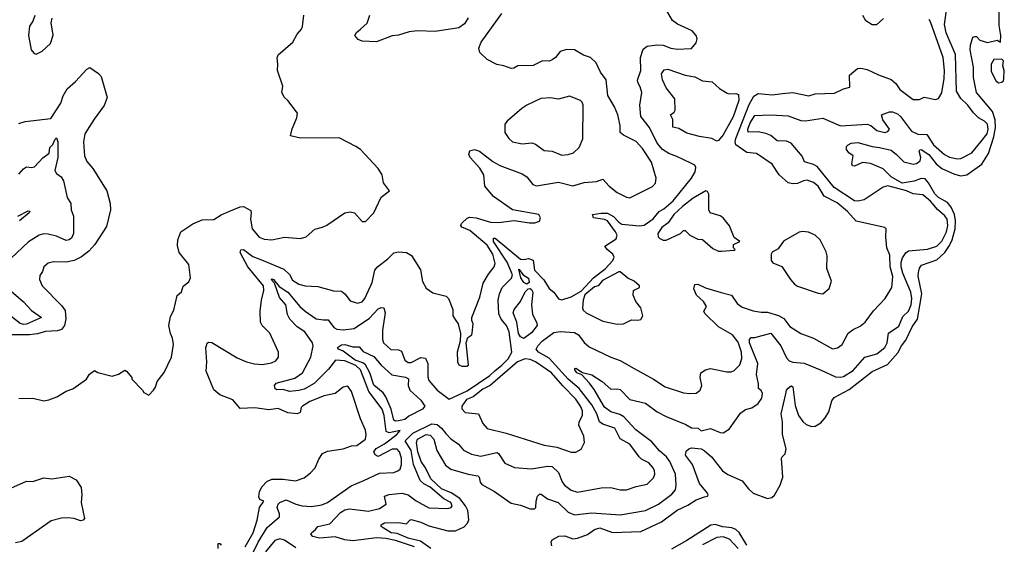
# Model space of a CAD drawing. Extents: x 1245432 to 1420865, y 606325 to 671314.
# Tile 337 of 382: x 1410881 to 1417100, y 611182 to 614495. Entities that reach past the tile are written whole.
import ezdxf

# ---------------------------------------------------------------- set-up
doc = ezdxf.new("R2010")
doc.units = 0

msp = doc.modelspace()

# ---------------------------------------------------------------- linework, layer by layer
at = {"layer": '0CON20XD'}
for points in [[(1413881.4, 612278.6), (1413927.6, 612312.4), (1413967.1, 612352.9), (1413989, 612395), (1413973, 612525), (1413955.3, 612565), (1413922.3, 612605), (1413907.2, 612637.2), (1413903.2, 612725), (1413911.1, 612765), (1413928.2, 612805), (1413987.2, 612862.8), (1413994.7, 612885), (1413960.7, 612965), (1413874.4, 613095), (1413874.4, 613115.6), (1413885, 613115.9), (1414045, 612983.2), (1414065, 612980.5), (1414095, 612987.1), (1414125, 612977.5), (1414132.9, 612912.9), (1414191.7, 612851.7), (1414225, 612797.8), (1414255.6, 612775), (1414285, 612732.5), (1414305, 612725.7), (1414364.2, 612745.8), (1414428.5, 612781.5), (1414505, 612865.2), (1414578.7, 612921.3), (1414628.6, 612975), (1414637.1, 612995), (1414627.5, 613015), (1414591.2, 613045), (1414577.5, 613065), (1414649.1, 613110.9), (1414654.5, 613135), (1414645.3, 613155), (1414594.2, 613225), (1414575, 613234.1), (1414505.7, 613245), (1414499.2, 613265), (1414555, 613274.2), (1414595, 613273.3), (1414631.8, 613251.8), (1414665, 613216.4), (1414685, 613204.7), (1414795.5, 613194.5), (1414825, 613197.5), (1414881.7, 613238.3), (1414920.6, 613285), (1414949.5, 613300.5), (1415008.7, 613351.3), (1415125.6, 613494.4), (1415146.8, 613535), (1415151.2, 613561.2), (1415145.7, 613575.7), (1415119.7, 613589.7), (1415032.4, 613632.4), (1414980.8, 613650.8), (1414941.8, 613675), (1414907.7, 613715), (1414858.3, 613815), (1414804.6, 613885), (1414797.9, 613955), (1414810.9, 614035), (1414801.1, 614071.1), (1414786.7, 614095), (1414784.5, 614114.5), (1414805.4, 614174.7), (1414803.5, 614256.5), (1414820.2, 614309.8), (1414845, 614329.1), (1414905, 614337.3), (1414945, 614333.8), (1414995, 614314.6), (1415035, 614309.4), (1415125, 614314), (1415155, 614350), (1415160, 614375), (1415153.8, 614395), (1415129.2, 614425), (1415037.2, 614467.2), (1415005, 614491.2), (1414945, 614591.1)], [(1414241.5, 611171.5), (1414237.5, 611195), (1414245, 611211.2), (1414286.4, 611233.6), (1414325, 611235.6), (1414375, 611216), (1414405, 611221.3), (1414466.8, 611243.2), (1414512.7, 611275), (1414545, 611285.7), (1414625, 611256.7), (1414805, 611263.9), (1414936, 611324), (1415035, 611398.6), (1415101, 611429), (1415155, 611463.9), (1415207.7, 611482.3), (1415225, 611486.2), (1415230, 611495), (1415226.5, 611505), (1415175.5, 611565), (1415130, 611685), (1415087.7, 611745), (1415090.4, 611769.5), (1415107.1, 611785), (1415125, 611790.3), (1415185, 611784.6), (1415205, 611775.4), (1415250.9, 611735), (1415321.1, 611645), (1415355, 611622.5), (1415443.9, 611583.9), (1415485, 611532.5), (1415515, 611505.6), (1415605, 611470.8), (1415632.7, 611477.3), (1415648.3, 611491.7), (1415684.5, 611555), (1415701.4, 611605), (1415693.8, 611725), (1415696.7, 611735), (1415716.9, 611753.1), (1415723.1, 611785), (1415698.8, 611875), (1415699.6, 611955), (1415690.9, 612005), (1415721.4, 612131.4), (1415723.8, 612155), (1415735, 612167.5), (1415755, 612183.3), (1415765, 612176.7), (1415779.3, 612059.3), (1415800.4, 611995), (1415827.9, 611957.9), (1415849.7, 611939.7), (1415883.4, 611926.6), (1415905, 611929.2), (1415941.2, 611948.8), (1415969.4, 611980.6), (1415991.3, 612018.7), (1416011.9, 612088.1), (1416025, 612110), (1416119.6, 612160.4), (1416265, 612273.8), (1416361.5, 612318.5), (1416428.1, 612391.9), (1416450.3, 612435), (1416478.3, 612471.7), (1416518.1, 612555), (1416552.7, 612605), (1416578.6, 612765), (1416555.8, 612875), (1416558, 612898), (1416564.3, 612925.7), (1416576.2, 612945), (1416675, 612978.5), (1416725, 613024.6), (1416755, 613069.7), (1416771.6, 613105), (1416790.4, 613175), (1416792.5, 613225), (1416786.1, 613266.1), (1416765, 613310.9), (1416740.9, 613340.9), (1416685, 613371.9), (1416660.5, 613395), (1416622, 613465), (1416599.7, 613489.7), (1416575, 613491.7), (1416530.6, 613475), (1416455, 613463.7), (1416385, 613504), (1416335, 613552.9), (1416255, 613587.5), (1416205, 613594.2), (1416155, 613570.6), (1416142.2, 613572.2), (1416138.1, 613585), (1416146.2, 613635), (1416117.5, 613655), (1416102.5, 613675), (1416103.3, 613695), (1416113.3, 613705), (1416132.5, 613715), (1416175, 613719.2), (1416264.7, 613694.7), (1416311.2, 613688.8), (1416385, 613671.4), (1416420, 613645), (1416465, 613597.8), (1416525, 613582.9), (1416545, 613586.4), (1416568.8, 613605), (1416573.7, 613625), (1416562.1, 613665), (1416565.7, 613674.3), (1416575, 613675.4), (1416623.3, 613645), (1416669.7, 613585), (1416705, 613556.2), (1416785, 613519.8), (1416825, 613508.6), (1416863.4, 613516.6), (1416958, 613582), (1416999.6, 613650.4), (1417033.7, 613755), (1417044.2, 613815), (1417042.3, 613862.3), (1417025.2, 613915.2), (1416924.5, 614035), (1416905, 614130), (1416905.7, 614195), (1416884, 614305), (1416886.4, 614333.6), (1416902.5, 614385), (1416915, 614390), (1416925, 614390), (1416945.7, 614365.7), (1416995, 614352.2), (1417055, 614366.2), (1417077.1, 614352.9), (1417078.2, 614395), (1417068.2, 614458.2), (1417067.6, 614585)], [(1415623.8, 613893.8), (1415735, 613889.2), (1415815, 613859.6), (1415845, 613856.1), (1415955, 613873.8), (1416065, 613824.7), (1416235, 613836), (1416257.1, 613827), (1416295, 613794.7), (1416345, 613783.8), (1416365, 613788.6), (1416374.4, 613805), (1416333.6, 613863.6), (1416324.6, 613895.4), (1416375, 613913.3), (1416395, 613913.1), (1416425, 613900.9), (1416445, 613883.8), (1416515, 613790.7), (1416555, 613773), (1416610, 613770), (1416653.6, 613705), (1416723.1, 613645), (1416755, 613627.2), (1416805, 613616.1), (1416825, 613618.9), (1416895, 613653.6), (1416952.9, 613725), (1416992.5, 613775), (1416998, 613805), (1416993.9, 613835), (1416975.4, 613855.5), (1416937.5, 613875), (1416905, 613907.7), (1416870.9, 613955), (1416825, 613996.7), (1416797.9, 614045), (1416791.1, 614275), (1416733.4, 614413.4), (1416723, 614465), (1416739.7, 614585)], [(1410875, 612103.8), (1410965, 612104.2), (1411035, 612088.8), (1411065, 612093.8), (1411115.7, 612114.3), (1411175, 612150), (1411217, 612163), (1411302.5, 612225), (1411322.5, 612257.5), (1411355, 612280), (1411375, 612266.7), (1411465, 612243.3), (1411505, 612257.5), (1411545, 612282.5), (1411556.4, 612276.4), (1411590, 612235), (1411590, 612225), (1411656.4, 612156.4), (1411665, 612140), (1411697, 612123), (1411727.5, 612155), (1411740, 612175), (1411749.3, 612210.7), (1411795, 612267.5), (1411840, 612365), (1411852.5, 612445), (1411847.5, 612485), (1411833, 612513), (1411822.5, 612565), (1411835, 612620), (1411855, 612660), (1411876.4, 612753.6), (1411904.1, 612775.9), (1411915, 612812.5), (1411949.4, 612840.6), (1411960, 612865), (1411949.6, 612949.5), (1411888.8, 613025), (1411878.3, 613068.3), (1411880.8, 613105), (1411898.8, 613155), (1411975, 613206.2), (1412035, 613232), (1412107.5, 613232.5), (1412155, 613263.8), (1412202.5, 613285), (1412275, 613314), (1412295.9, 613315.9), (1412340.4, 613290.5), (1412344.4, 613275), (1412340, 613235), (1412349.5, 613175), (1412395, 613122.9), (1412425, 613110), (1412475, 613104.4), (1412555, 613122.2), (1412655, 613114.2), (1412690, 613125), (1412745, 613171.4), (1412795, 613184.4), (1412822, 613198), (1412935, 613275.7), (1412968.8, 613281.2), (1412996.2, 613275), (1413045, 613220), (1413065, 613220), (1413117.5, 613275), (1413165, 613373.8), (1413216.2, 613415), (1413178.8, 613465), (1413170.8, 613515), (1413145.7, 613555), (1413034.6, 613674.6), (1413005.4, 613695.4), (1412898.9, 613748.9), (1412655, 613746.7), (1412591.7, 613761.7), (1412603, 613807), (1412632.5, 613875), (1412636.7, 613905), (1412575.9, 613985.9), (1412553.3, 614005), (1412537.5, 614035), (1412542.5, 614075), (1412510, 614175), (1412512.5, 614215), (1412506.7, 614255), (1412515, 614272.5), (1412605.8, 614354.2), (1412633.3, 614405), (1412662, 614435), (1412667.9, 614452.1), (1412676, 614525)], [(1410977.7, 614522.3), (1410964.2, 614485.8), (1410943.1, 614455), (1410936.4, 614396.4), (1410954, 614305), (1410972, 614282), (1410985, 614276.7), (1411024.1, 614295.9), (1411075.7, 614344.3), (1411092.3, 614397.7), (1411080.8, 614475), (1411086.2, 614505)], [(1412306.3, 611165), (1412355.2, 611254.8), (1412380.5, 611335), (1412396, 611415), (1412422.5, 611455), (1412399.2, 611465), (1412392.1, 611482.1), (1412396.6, 611515), (1412412.2, 611547.8), (1412441.8, 611578.2), (1412475, 611593.9), (1412545, 611594), (1412623, 611583), (1412679, 611601), (1412717.6, 611632.4), (1412746.9, 611665), (1412770.3, 611719.7), (1412795, 611756), (1412825, 611769.2), (1412924.2, 611785.8), (1412977, 611803), (1413010, 611805), (1413065.8, 611845), (1413070, 611875), (1413065, 611902.5), (1413033.6, 611973.6), (1412976.4, 612146.4), (1412955, 612180), (1412925, 612173.8), (1412875, 612134.2), (1412805, 612118.9), (1412715, 612083.3), (1412668, 612055), (1412660, 612045), (1412653.3, 612015), (1412635, 612006), (1412575, 612012.5), (1412515, 612040), (1412455, 612031.5), (1412366.2, 612043.8), (1412275, 612039.1), (1412227.5, 612095), (1412145, 612126.7), (1412108.6, 612158.6), (1412059.7, 612275), (1412063.2, 612335), (1412056.2, 612423.8), (1412065, 612452), (1412075, 612458.6), (1412095, 612455.7), (1412255, 612359.2), (1412314.6, 612334.6), (1412365, 612322.2), (1412415, 612318.1), (1412472.7, 612327.3), (1412499.1, 612340.9), (1412516.2, 612365), (1412515.9, 612395.9), (1412460.6, 612515), (1412413.3, 612563.3), (1412403, 612585), (1412399.4, 612655), (1412407.7, 612725), (1412424.4, 612785), (1412420.4, 612815), (1412322.5, 612935), (1412274.6, 613025.4), (1412278.5, 613041.5), (1412295, 613044.7), (1412355, 612998.8), (1412409.1, 612979.1), (1412550.3, 612920.3), (1412585, 612885.6), (1412605, 612850.9), (1412645, 612824.5), (1412684.6, 612814.6), (1412765, 612810), (1412863.4, 612783.4), (1412915, 612780), (1412935, 612764), (1412969.1, 612719.1), (1413015, 612704.6), (1413045, 612714.5), (1413060.9, 612735), (1413107.3, 612835), (1413125.5, 612914.5), (1413140.8, 612935), (1413206, 612984), (1413245, 613022.9), (1413275, 613029.2), (1413325, 613024.2), (1413356.2, 613006.2), (1413413.8, 612915), (1413425, 612842.5), (1413448.8, 612798.8), (1413490.4, 612770.5), (1413575, 612750), (1413590, 612735), (1413616.7, 612665), (1413616.2, 612625), (1413635.8, 612595.8), (1413650, 612575), (1413666.4, 612513.6), (1413663.8, 612465), (1413644.3, 612395.7), (1413646.2, 612335), (1413656.1, 612316.1), (1413675, 612306.2), (1413705, 612306.7), (1413716.1, 612313.9), (1413702, 612455), (1413712.5, 612487.5), (1413736.7, 612505), (1413740, 612515), (1413746.4, 612573.6), (1413736.7, 612595), (1413736.7, 612615), (1413787.2, 612742.8), (1413808.7, 612831.3), (1413841.5, 612888.5), (1413878.5, 612935), (1413885.4, 612955), (1413870.8, 613015), (1413835, 613070.9), (1413725, 613163.2), (1413673.3, 613185), (1413666.7, 613195), (1413671.2, 613208.8), (1413707.7, 613242.3), (1413725, 613248.6), (1413765, 613244.6), (1413855, 613215.6), (1413905, 613214.3), (1414005, 613226.7), (1414101.8, 613211.8), (1414135, 613211.9), (1414165, 613223.8), (1414170.8, 613245), (1414160, 613265), (1413995, 613293.6), (1413875, 613378.5), (1413820, 613445), (1413812.1, 613515), (1413787, 613557), (1413726.2, 613625), (1413718.8, 613645), (1413725, 613666.2), (1413755, 613676), (1413785, 613665.8), (1413870.7, 613600.7), (1413914.7, 613574.7), (1414055, 613522.5), (1414085, 613502), (1414122.5, 613455), (1414145, 613445.5), (1414285, 613469.1), (1414375, 613446.6), (1414446.4, 613466.4), (1414524.4, 613474.4), (1414565, 613488.1), (1414605, 613443.1), (1414654.3, 613405), (1414715, 613374.4), (1414735, 613371.1), (1414877.6, 613442.4), (1414896.9, 613463.1), (1414901.2, 613495), (1414871.8, 613595), (1414815, 613682.5), (1414775, 613725.8), (1414695, 613766), (1414675, 613782.5), (1414673.6, 613826.4), (1414658.5, 613895), (1414638.2, 613945), (1414596, 614016), (1414585.5, 614115), (1414550, 614165), (1414522.8, 614222.8), (1414486.2, 614256.2), (1414441.8, 614271.8), (1414385, 614304.2), (1414335, 614306.7), (1414295, 614294.4), (1414265, 614255.7), (1414245, 614242.5), (1414225, 614233.1), (1414182.5, 614235), (1414125, 614206.5), (1414027, 614203), (1414001.7, 614188.3), (1413985, 614186.7), (1413940, 614205), (1413895, 614213.3), (1413834.1, 614244.1), (1413787.7, 614287.7), (1413782, 614315), (1413795.8, 614354.2), (1413926.9, 614535)], [(1413715, 614507.5), (1413691.5, 614468.5), (1413655, 614443.8), (1413505, 614420), (1413395, 614424.7), (1413340.4, 614419.6), (1413275, 614397.5), (1413235, 614392.6), (1413135, 614354.8), (1413045, 614360), (1413020.1, 614370.1), (1412998.5, 614395), (1413009.5, 614415), (1413034, 614436), (1413076, 614474), (1413093.3, 614525)], [(1416351.2, 613125), (1416353.3, 613175), (1416345, 613183.3), (1416165, 613222.7), (1416109.1, 613285), (1416045, 613339.6), (1415961.8, 613381.7), (1415925, 613443.1), (1415895, 613467.3), (1415855, 613480.9), (1415831.9, 613478.1), (1415795, 613460), (1415765, 613458.8), (1415736.1, 613466.1), (1415677.5, 613515), (1415635, 613582.5), (1415535, 613649.4), (1415475, 613656.7), (1415404.1, 613704.1), (1415400.4, 613725), (1415405.3, 613745.3), (1415489.2, 613960.8), (1415517.3, 614012.7), (1415545, 614028.9), (1415635, 614020), (1415699.1, 614029.1), (1415765, 614036.4), (1415865, 614014.4), (1415905, 614026.5), (1416028.3, 614031.7), (1416085, 614058.6), (1416125, 614070), (1416122.5, 614145), (1416173, 614187), (1416195, 614190), (1416235, 614180.8), (1416305, 614146.2), (1416385, 614117.5), (1416415, 614093.3), (1416441.4, 614055), (1416525, 613992), (1416565, 613991.2), (1416595, 614006), (1416665, 613992), (1416685, 613996.7), (1416705, 614033.3), (1416719.7, 614125), (1416722.8, 614175), (1416715, 614256.2), (1416635, 614482), (1416625, 614495.8)], [(1416336.8, 614503.2), (1416293, 614463), (1416265, 614463.8), (1416225, 614488.8), (1416207, 614523)], [(1417065, 614096), (1417085, 614100), (1417095, 614108.8), (1417097.9, 614125), (1417100.3, 614175), (1417091.6, 614205), (1417096.2, 614235), (1417085, 614245.3), (1417035, 614244.2), (1417017.8, 614215), (1417017.7, 614167.7), (1417047.9, 614107.9), (1417065, 614096)], [(1410875, 613839.2), (1410916.5, 613853.5), (1411078.7, 613871.3), (1411142, 613968), (1411156.7, 614015), (1411181.7, 614058.3), (1411235, 614104.2), (1411305, 614182.5), (1411325, 614193.8), (1411380, 614155), (1411395.7, 614135.7), (1411433.8, 614005), (1411415.6, 613954.4), (1411352.2, 613867.8), (1411292, 613775), (1411284.2, 613725), (1411290.6, 613635), (1411305, 613600), (1411344.2, 613555), (1411432.9, 613415), (1411452.2, 613335), (1411455.5, 613295), (1411429.8, 613190.2), (1411355.2, 613074.8), (1411317.5, 613032.5), (1411272, 612998), (1411225, 612974), (1411175, 612963.1), (1411095, 612966.7), (1411062.1, 612957.9), (1411033.8, 612935), (1411026, 612905), (1411009.7, 612880.3), (1411006, 612855), (1411022.9, 612815), (1411147.6, 612687.6), (1411167.7, 612657.7), (1411173.6, 612606.4), (1411165.5, 612565), (1411145, 612539.4), (1411119.4, 612530.6), (1411045, 612525.4), (1410995, 612510.9), (1410944.1, 612505.9), (1410695.5, 612504.5)], [(1415285, 613727.9), (1415253.8, 613745), (1415175, 613757.2), (1415095, 613779.2), (1415045, 613808.6), (1415005.7, 613815.7), (1415007.1, 613865), (1414992.5, 613895), (1415015, 613912), (1415020.8, 613925), (1415019.5, 613995), (1414965.2, 614065), (1414941, 614115), (1414936, 614154), (1414952.1, 614177.9), (1414975, 614183.9), (1415085, 614144.7), (1415145, 614134.5), (1415195, 614109.1), (1415255, 614102), (1415301.1, 614061.1), (1415350.8, 614030.8), (1415366.4, 614026.4), (1415405, 614029.7), (1415422.3, 614022.4), (1415423, 613985), (1415387.7, 613882.3), (1415325, 613767.4), (1415295, 613732), (1415285, 613727.9)], [(1414305, 613640), (1414345, 613643.1), (1414378.8, 613655), (1414415, 613688), (1414437.4, 613742.6), (1414440.9, 613955), (1414434.6, 613974.6), (1414423.8, 613985), (1414355, 614012.2), (1414285, 613993.9), (1414235, 614002.1), (1414172.3, 613997.6), (1414083.9, 613956.1), (1414052, 613935), (1413960, 613855), (1413945.8, 613835), (1413945, 613783.3), (1413970, 613745), (1413993.8, 613725), (1414055, 613711.2), (1414116.9, 613716.9), (1414138.6, 613708.6), (1414195, 613669.4), (1414245, 613665.7), (1414305, 613640)], [(1413477.9, 611155), (1413412.3, 611202.3), (1413335, 611221.6), (1413265, 611249.9), (1413228.5, 611255), (1413176.7, 611285), (1413163.6, 611295), (1413165.4, 611305), (1413185, 611318.4), (1413275, 611319.2), (1413325, 611310.6), (1413344.6, 611335.4), (1413355, 611339.1), (1413415, 611321.8), (1413465, 611298.4), (1413585, 611266.1), (1413635, 611266.2), (1413688.5, 611291.5), (1413709.5, 611315), (1413717.3, 611337.3), (1413711.1, 611395), (1413697.5, 611425), (1413662.3, 611472.3), (1413606.3, 611506.3), (1413545, 611531.7), (1413478.4, 611595), (1413444.8, 611665), (1413416.7, 611705), (1413395.1, 611765), (1413386.8, 611825), (1413393.8, 611845), (1413447.8, 611875), (1413475, 611871.7), (1413497.7, 611845), (1413516.9, 611775), (1413571.5, 611681.5), (1413605, 611656.8), (1413715, 611624.1), (1413774.6, 611614.6), (1413782.5, 611605), (1413788.9, 611575), (1413800.7, 611560.7), (1413880, 611515), (1413985, 611441.9), (1414045, 611429.3), (1414105, 611405.5), (1414133.3, 611406.7), (1414140.6, 611415), (1414142.8, 611455), (1414152.3, 611485), (1414165, 611498.1), (1414175, 611498.1), (1414215, 611468.2), (1414283.3, 611445), (1414345, 611384.5), (1414385, 611367.7), (1414495, 611381.5), (1414675, 611369.1), (1414835, 611396.1), (1414915.6, 611435), (1415000.5, 611499.5), (1415023.4, 611526.6), (1415028.7, 611555), (1415023.2, 611625), (1414987.9, 611705), (1414967.4, 611735), (1414921.9, 611771.9), (1414875, 611830), (1414772.9, 611905), (1414696.7, 611986.7), (1414671.4, 612001.4), (1414615, 612018.6), (1414575, 612047.5), (1414510, 612160), (1414480.3, 612200.2), (1414432.2, 612252.2), (1414400, 612265), (1414387.1, 612285), (1414387, 612293), (1414395, 612294.2), (1414436.8, 612266.8), (1414495, 612253.2), (1414561.3, 612211.3), (1414615, 612162.5), (1414655, 612164.3), (1414675, 612158.9), (1414735, 612096.7), (1414835, 612073.1), (1414908.4, 612018.4), (1414965, 611988.2), (1415089.4, 611939.4), (1415125, 611917.5), (1415166.2, 611915), (1415185, 611898.6), (1415245, 611912.7), (1415305, 611887.1), (1415325, 611886), (1415361.7, 611908.3), (1415435, 612010), (1415465, 612033.3), (1415505, 612042.9), (1415545, 612070.5), (1415568.2, 612105), (1415572.2, 612135), (1415565, 612153.1), (1415546.8, 612166.8), (1415547.3, 612195), (1415534.8, 612254.8), (1415542.7, 612325), (1415491.7, 612455), (1415490.2, 612475), (1415502, 612488.1), (1415525, 612487.8), (1415625, 612514.5), (1415688.9, 612435), (1415725, 612360.8), (1415741.7, 612341.7), (1415765, 612331.5), (1415835.3, 612325.3), (1415942.6, 612282.6), (1416035, 612240.3), (1416065, 612237.1), (1416085, 612242.1), (1416145, 612280), (1416219.5, 612365), (1416295, 612385.9), (1416345.3, 612425), (1416360.2, 612455), (1416369.3, 612515), (1416435, 612560.5), (1416459.7, 612620.3), (1416495.7, 612654.3), (1416512.5, 612695), (1416515.7, 612735), (1416509.5, 612775), (1416459, 612895), (1416448.6, 612935), (1416448.1, 612965), (1416457.7, 612992.3), (1416477.3, 613022.7), (1416495, 613035.2), (1416615, 613045.9), (1416675, 613064.5), (1416705, 613097.1), (1416734.9, 613155.1), (1416744, 613195), (1416738.9, 613235), (1416725, 613256.7), (1416677.4, 613297.4), (1416635, 613348.7), (1416585, 613390), (1416525, 613394.7), (1416483.1, 613415), (1416365, 613445.6), (1416335, 613438), (1416215, 613358.1), (1416175, 613349.2), (1416155, 613352.4), (1416025, 613435.8), (1415917.3, 613567.3), (1415895, 613581.5), (1415837.9, 613597.9), (1415823, 613633), (1415755, 613716.1), (1415725, 613728.5), (1415665, 613730), (1415624.7, 613765), (1415595, 613777.7), (1415545, 613787.4), (1415482.1, 613785), (1415480, 613805), (1415494.3, 613845), (1415525, 613889.4), (1415623.8, 613893.8)], [(1410875, 613520), (1410905, 613552.5), (1410925, 613565.8), (1410955, 613561.4), (1410975, 613565.6), (1411027.8, 613622.2), (1411067.2, 613652.8), (1411071.9, 613688.1), (1411091.8, 613708.2), (1411105, 613740.5), (1411115, 613748.8), (1411121.4, 613725), (1411121.9, 613625), (1411102.6, 613542.6), (1411112.9, 613525), (1411143.4, 613503.4), (1411157.9, 613477.9), (1411182.1, 613372.1), (1411203.8, 613335), (1411206.2, 613295), (1411220.8, 613255), (1411222, 613145), (1411208, 613115), (1411195, 613104.4), (1411175, 613100.5), (1411115, 613127.5), (1411060.8, 613140.8), (1411035, 613143.1), (1411005, 613134.6), (1410938, 613092), (1410825, 612987.3)], [(1415295, 613033.3), (1415315, 613033.8), (1415395, 613040), (1415400, 613045), (1415390, 613055), (1415390, 613075), (1415430, 613095), (1415395, 613120), (1415365, 613192.5), (1415325, 613243.3), (1415305, 613256.7), (1415242.5, 613275), (1415233.3, 613295), (1415234, 613394), (1415225, 613410), (1415215, 613413.8), (1415135, 613367.9), (1415066.7, 613315), (1415014, 613266), (1414976.9, 613213.1), (1414936.2, 613183.8), (1414911.5, 613145), (1414913.2, 613125), (1414925, 613113.3), (1414945, 613103.3), (1414965, 613103.2), (1415055, 613144.2), (1415075, 613163.3), (1415085, 613163.3), (1415113.3, 613135), (1415165, 613108.8), (1415195, 613106.7), (1415259.3, 613049.3), (1415295, 613033.3)], [(1410869.5, 613255), (1410935, 613289.2), (1410946.4, 613286.4), (1410940.8, 613275), (1410880.4, 613225)], [(1413375.1, 611165.1), (1413255, 611206.8), (1413195, 611218.6), (1413135, 611222.3), (1412985, 611204.4), (1412935, 611209.3), (1412875, 611229.5), (1412775, 611221.1), (1412731.9, 611231.9), (1412721.1, 611245), (1412725.4, 611254.6), (1412750.8, 611275), (1412764.6, 611295.4), (1412839.7, 611310.3), (1412907.1, 611382.9), (1412935, 611399.3), (1412965, 611405.9), (1413085, 611392), (1413155, 611407.7), (1413197.1, 611435), (1413186, 611485), (1413214.1, 611495.9), (1413295, 611504.1), (1413335.2, 611495.2), (1413385, 611456.7), (1413465, 611411.6), (1413585, 611408.8), (1413605.9, 611414.1), (1413613.5, 611425), (1413604.4, 611445), (1413559.9, 611469.9), (1413475, 611543.5), (1413434.1, 611564.1), (1413410.6, 611585), (1413368.2, 611685), (1413353.8, 611775), (1413315.7, 611835), (1413365, 611884.3), (1413485, 611943.3), (1413518, 611938), (1413545, 611916.2), (1413572.3, 611882.3), (1413605, 611848.8), (1413653.1, 611815), (1413685, 611777.5), (1413735, 611750.4), (1413795, 611739.6), (1413895, 611762.7), (1413906.2, 611756.2), (1413945.4, 611695.4), (1414007.6, 611667.6), (1414115, 611658.2), (1414215, 611675.3), (1414245, 611672.4), (1414283.8, 611635), (1414307.1, 611577.1), (1414322.5, 611555), (1414365, 611524.6), (1414405, 611511.8), (1414555, 611539.5), (1414615, 611540.5), (1414675, 611526.5), (1414715, 611526.7), (1414775, 611547.5), (1414845, 611561.1), (1414885, 611602), (1414893.3, 611625), (1414891.1, 611645), (1414882.5, 611665), (1414855, 611697.1), (1414808.8, 611718.8), (1414794.1, 611734.1), (1414735, 611814.5), (1414675, 611848.6), (1414640.6, 611915), (1414565, 611941.6), (1414543.4, 611955), (1414525.9, 612005), (1414495, 612062.7), (1414415.3, 612165.3), (1414345, 612224.3), (1414225, 612357.7), (1414157.5, 612395), (1414142.8, 612415), (1414153.1, 612435), (1414183.2, 612466.8), (1414255, 612519.6), (1414295, 612525.3), (1414385, 612518.9), (1414411.8, 612505), (1414445.9, 612455.9), (1414478.8, 612428.8), (1414615, 612364.5), (1414675, 612343.6), (1414743.5, 612303.5), (1414885.3, 612225.3), (1414957.4, 612177.4), (1415075, 612137.8), (1415115, 612134.5), (1415155, 612137.5), (1415179.4, 612155), (1415188.9, 612185), (1415180, 612235), (1415183.3, 612265), (1415212.5, 612285), (1415245, 612291.5), (1415348.6, 612271.4), (1415375, 612272.1), (1415395, 612280), (1415429.1, 612315), (1415443.1, 612355), (1415440.3, 612395), (1415418.9, 612458.9), (1415384, 612505), (1415295, 612556), (1415209.1, 612639.1), (1415202.5, 612655), (1415220, 612685), (1415200.4, 612715), (1415156.4, 612755), (1415138.8, 612795), (1415145, 612822.5), (1415165, 612826), (1415212.3, 612802.3), (1415312.8, 612772.8), (1415376.6, 612756.6), (1415412.3, 612702.3), (1415445, 612679.7), (1415515, 612657.3), (1415565, 612647.5), (1415605, 612648.9), (1415675, 612626.9), (1415707.3, 612607.3), (1415745, 612557.5), (1415815, 612512.9), (1415894.5, 612484.5), (1416015, 612416.2), (1416047.3, 612422.7), (1416076.2, 612445), (1416113.9, 612516.1), (1416145, 612539.2), (1416190.9, 612559.1), (1416221.2, 612585), (1416273.5, 612656.5), (1416348.6, 612735), (1416389.4, 612805), (1416397, 612873), (1416380, 612935), (1416377.2, 613007.2), (1416358.5, 613055), (1416351.2, 613125)], [(1415955, 612764.2), (1415993.2, 612796.8), (1416008.1, 612845), (1415978.6, 612925), (1415980.6, 613005), (1415975, 613030), (1415936.7, 613105), (1415906.7, 613135), (1415864.3, 613154.3), (1415825, 613157.1), (1415805, 613152.5), (1415705, 613096.2), (1415671.7, 613048.3), (1415633.6, 613026.4), (1415627.5, 613015), (1415626.7, 612975), (1415639.3, 612959.3), (1415695, 612936.7), (1415750.8, 612855), (1415775, 612826), (1415795, 612812.5), (1415925, 612768.6), (1415955, 612764.2)], [(1414085, 612824.2), (1414065.9, 612835), (1414046.8, 612865), (1414035, 612920.5), (1414061.2, 612885), (1414095, 612862.5), (1414099.2, 612835), (1414085, 612824.2)], [(1414655, 612571.4), (1414695, 612574.2), (1414745, 612600), (1414785, 612596.7), (1414805, 612602.5), (1414816.2, 612625), (1414803.8, 612675), (1414773.8, 612715), (1414756.7, 612755), (1414757.5, 612785), (1414796.4, 612803.6), (1414796.7, 612815), (1414762.5, 612845), (1414723.3, 612863.3), (1414675, 612902), (1414665, 612902.5), (1414561.6, 612848.4), (1414535.5, 612815), (1414512.3, 612807.7), (1414451.7, 612758.3), (1414440, 612725), (1414436.5, 612675), (1414440.6, 612660.6), (1414459.2, 612645), (1414565, 612590.5), (1414655, 612571.4)], [(1412358.8, 611135), (1412387.9, 611195), (1412445, 611288.1), (1412522.5, 611355), (1412523.4, 611375), (1412507, 611415), (1412513.4, 611435), (1412524.3, 611445), (1412565, 611463.1), (1412625.6, 611435), (1412665, 611424.4), (1412725, 611420.6), (1412789, 611431), (1412825.4, 611445), (1412975, 611551.8), (1413055, 611585.9), (1413155, 611631.8), (1413243.9, 611636.1), (1413270, 611645), (1413285, 611657.5), (1413293.9, 611685), (1413293, 611725), (1413281.2, 611765), (1413265, 611783.3), (1413235, 611783.6), (1413145, 611736.6), (1413126.5, 611746.5), (1413118.6, 611765), (1413132.8, 611787.2), (1413185, 611816.1), (1413262.7, 611875), (1413285, 611900), (1413215, 611885.6), (1413197, 611895), (1413182.7, 611995), (1413170.2, 612035), (1413086.1, 612146.1), (1413034.1, 612285), (1413005, 612311.1), (1412935, 612341.4), (1412875.9, 612344.1), (1412831, 612289), (1412741.5, 612198.5), (1412677.4, 612162.6), (1412645, 612154.3), (1412585, 612147.7), (1412545, 612159.4), (1412505, 612156.7), (1412494.1, 612164.1), (1412490.5, 612185), (1412501, 612199), (1412619.2, 612230.8), (1412666.7, 612265), (1412719.7, 612365), (1412735.7, 612435), (1412730.5, 612455), (1412682.3, 612525), (1412635, 612555.3), (1412587.1, 612605), (1412573.9, 612633.9), (1412562.3, 612695), (1412521.5, 612741.5), (1412491.1, 612831.1), (1412469.5, 612855), (1412475, 612859.6), (1412485, 612855.3), (1412521, 612811), (1412575.3, 612775.3), (1412651.6, 612685), (1412685, 612654.7), (1412755, 612606.6), (1412799.5, 612600.5), (1412828.8, 612598.8), (1412865, 612550.5), (1412885, 612540.4), (1412925, 612537.2), (1412995, 612545.9), (1413090.2, 612609.8), (1413145, 612668.4), (1413165, 612678.2), (1413181.2, 612675), (1413190.4, 612645), (1413172.7, 612535), (1413172.5, 612475), (1413179.4, 612455), (1413225, 612413.1), (1413275, 612410), (1413292.8, 612402.8), (1413313.9, 612345), (1413335, 612330), (1413355, 612330.6), (1413415, 612362.2), (1413445, 612358.5), (1413460, 612325), (1413460, 612240), (1413466.3, 612216.3), (1413517.5, 612155), (1413595, 612099.2), (1413707.9, 612152.1), (1413850.8, 612249.2), (1413881.4, 612278.6)], [(1410810.5, 612795), (1410905, 612713.6), (1410955, 612657.7), (1411020, 612615), (1410925, 612572.9), (1410905, 612569.8), (1410885, 612577.4), (1410795, 612646.1)], [(1414065, 612482.1), (1414045, 612491.9), (1414032.5, 612512.5), (1414020.6, 612585), (1413998.4, 612645), (1414005.4, 612665), (1414045.4, 612714.6), (1414075, 612777.3), (1414093.8, 612796.2), (1414105, 612797.4), (1414115, 612791.2), (1414121.7, 612775), (1414114.3, 612695), (1414121, 612635), (1414147.9, 612578), (1414148.8, 612565), (1414115, 612518.4), (1414065, 612482.1)], [(1413255, 611958.7), (1413245, 611966.5), (1413226.7, 612035), (1413193.7, 612113.7), (1413177.7, 612137.7), (1413117.6, 612187.6), (1413091.9, 612265), (1413066.4, 612316.4), (1413049, 612329), (1412999.3, 612345), (1412925, 612401.7), (1412894.2, 612415), (1412888.1, 612425), (1412915, 612441.3), (1412935, 612444.2), (1412985, 612428.9), (1413025, 612428.9), (1413050.5, 612400.5), (1413118.3, 612368.3), (1413165, 612313.8), (1413232.9, 612252.9), (1413317.3, 612237.3), (1413337.6, 612227.6), (1413335.9, 612185), (1413344.8, 612154.8), (1413415, 612092.7), (1413441.1, 612055), (1413425.9, 612035), (1413338.8, 611991.1), (1413315, 611969.3), (1413275, 611962.6), (1413255, 611958.7)], [(1414395, 611763.3), (1414428, 611782), (1414449.2, 611825), (1414444.4, 611865), (1414413.1, 611935), (1414415.3, 611955), (1414436.7, 611995), (1414435.7, 612025), (1414423.8, 612055), (1414395, 612099.4), (1414312, 612182), (1414239.6, 612265), (1414138.4, 612335), (1414105, 612350.2), (1414075, 612352.6), (1414025, 612333.8), (1413852.5, 612185), (1413807.7, 612162.3), (1413745, 612113.9), (1413703.2, 612096.8), (1413674.4, 612055), (1413675, 612036.7), (1413695, 612014.2), (1413778.8, 612005), (1413806.9, 611945), (1413835, 611914.4), (1413954.7, 611884.7), (1414195, 611808.9), (1414275, 611794.6), (1414365, 611764.3), (1414395, 611763.3)], [(1410705, 611483.5), (1410925, 611580), (1410965, 611578.2), (1411035, 611602.5), (1411084.2, 611595.8), (1411195, 611613.3), (1411238.3, 611588.3), (1411270.4, 611540.5), (1411274.3, 611495), (1411270, 611445), (1411291.2, 611345), (1411282.5, 611335), (1411265, 611330), (1411225.6, 611345.6), (1411185, 611350), (1411145, 611346.7), (1411079.8, 611330.2), (1410895, 611199.4), (1410855, 611190.6)], [(1415475, 611177.1), (1415425, 611257.5), (1415404.6, 611274.7), (1415378.5, 611285), (1415322.5, 611292.5), (1415275, 611307.9), (1415246.1, 611303.9), (1415095.3, 611205), (1414999, 611151)], [(1412134.6, 611155), (1412135, 611186.5), (1412145, 611186.7), (1412155, 611177.3)], [(1412625, 611159.5), (1412555, 611208), (1412525, 611216.5), (1412493.8, 611205), (1412435, 611134)], [(1415418.5, 611155), (1415365, 611214.7), (1415325, 611229.1), (1415284.4, 611225.6), (1415195, 611179.3)]]:
    msp.add_lwpolyline(points, dxfattribs=at)

doc.saveas('drawing.dxf')
